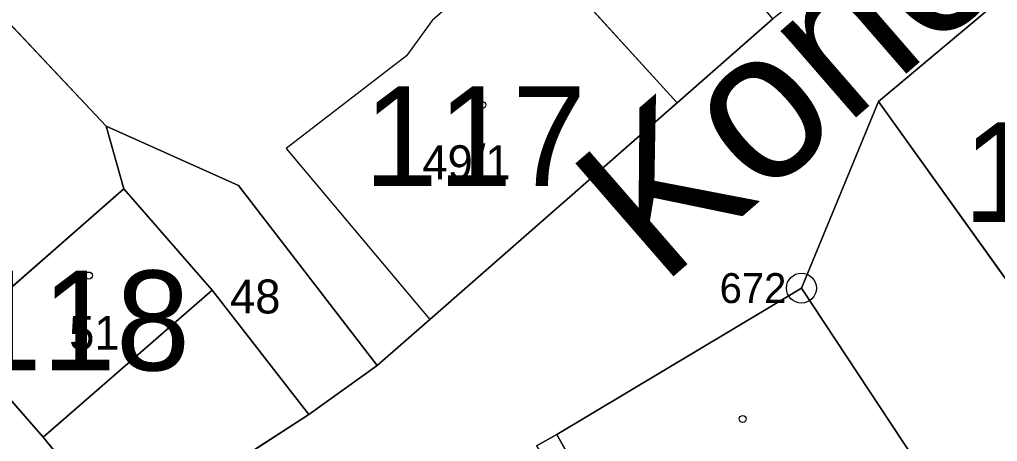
# Model space of a CAD drawing. Extents: x -689422 to -685210, y -987725 to -982160.
# Drawn here: x -687241 to -687191.94, y -985646.16 to -985625.01 of the extents above; entities that cross this region are included whole.
import ezdxf

# ---------------------------------------------------------------- set-up
doc = ezdxf.new("R2010")
doc.units = 0
for name, color, linetype in [('KN_Budovy', 7, 'Continuous'), ('KN_Budovy_cisla_domovni', 7, 'Continuous'), ('KN_Hranice_parcel', 7, 'Continuous'), ('KN_Hranice_parcel_vnitrni_kresba', 7, 'Continuous'), ('KN_Parcelni cisla', 7, 'Continuous'), ('KN_Polygon parcely', 7, 'Continuous'), ('KN_Popisy_pomistni nazvy nazvy ulic', 7, 'Continuous'), ('KN_POZEMKY_OSTATNI PLOCHA', 7, 'Continuous'), ('KN_POZEMKY_ZAHRADA', 7, 'Continuous'), ('KN_POZEMKY_ZASTAVENA PLOCHA', 7, 'Continuous'), ('KN_VYUZITI_17_ostatni plocha_ostatni komunikace', 7, 'Continuous'), ('KN_Značky bodu BP', 7, 'Continuous'), ('KN_Značky budov', 7, 'Continuous')]:
    doc.layers.add(name, color=color, linetype=linetype)

msp = doc.modelspace()

# ---------------------------------------------------------------- linework, layer by layer
at = {"layer": 'KN_Budovy'}
for points in [[(-687217.8, -985618.1), (-687215.55, -985620.91), (-687208, -985629.19), (-687203.21, -985624.97), (-687211.72, -985614.85), (-687214.05, -985616.81), (-687214.98, -985615.7)], [(-687220.41, -985640.05), (-687208, -985629.19), (-687215.55, -985620.91), (-687220.3, -985625.05), (-687221.58, -985626.82), (-687227.63, -985631.48)], [(-687197.9, -985629.12), (-687189.7, -985640.55), (-687179.79, -985632.08), (-687180.86, -985630.7), (-687182.81, -985628.32), (-687185.82, -985630.65), (-687191.84, -985624.02)], [(-687255.71, -985630.88), (-687256.33, -985631.42), (-687252.83, -985635.52), (-687253.15, -985635.8), (-687251.56, -985637.66), (-687253.74, -985639.41), (-687242.3, -985652.84), (-687237.37, -985648.92), (-687239.82, -985645.94), (-687244.23, -985640.89), (-687247.48, -985637.02), (-687248.8, -985635.44), (-687253.38, -985630.16), (-687254.03, -985629.42), (-687255.4, -985630.61)], [(-687235.76, -985633.5), (-687244.23, -985640.89), (-687239.82, -985645.94), (-687231.34, -985638.57)], [(-687202.18, -985659.38), (-687204.23, -985655.78), (-687200.79, -985653.55), (-687202.38, -985651.1), (-687196.11, -985647.03), (-687201.77, -985638.47), (-687214.04, -985645.8), (-687211.02, -985651.2), (-687211.8, -985651.68), (-687210.45, -985653.88), (-687209.67, -985653.4), (-687208.7, -985655.09), (-687205.01, -985661.23)]]:
    msp.add_lwpolyline(points, close=True, dxfattribs=at)
at = {"layer": 'KN_Hranice_parcel'}
for p, q in [((-687236.66, -985630.36), (-687243.13, -985623.48)), ((-687191.84, -985624.02), (-687197.9, -985629.12)), ((-687203.21, -985624.97), (-687208, -985629.19)), ((-687201.77, -985638.47), (-687197.9, -985629.12)), ((-687236.66, -985630.36), (-687235.76, -985633.5)), ((-687235.76, -985633.5), (-687244.23, -985640.89)), ((-687223.06, -985642.35), (-687226.48, -985644.8))]:
    msp.add_line(p, q, dxfattribs=at)
for points in [[(-687218.2, -985617.1), (-687217.8, -985618.1), (-687215.55, -985620.91), (-687208, -985629.19)], [(-687208, -985629.19), (-687220.41, -985640.05), (-687223.06, -985642.35)], [(-687197.9, -985629.12), (-687189.7, -985640.55), (-687191.14, -985641.78), (-687188.83, -985644.72)], [(-687223.06, -985642.35), (-687230.02, -985633.33), (-687236.66, -985630.36)], [(-687235.76, -985633.5), (-687231.34, -985638.57), (-687226.48, -985644.8)], [(-687215.06, -985646.37), (-687214.04, -985645.8), (-687201.77, -985638.47)], [(-687192.03, -985652.57), (-687196.11, -985647.03), (-687201.77, -985638.47)], [(-687244.23, -985640.89), (-687239.82, -985645.94), (-687237.37, -985648.92)], [(-687226.48, -985644.8), (-687231.69, -985648.17), (-687235.26, -985649.67), (-687237.37, -985648.92)]]:
    msp.add_lwpolyline(points, dxfattribs=at)
at = {"layer": 'KN_Hranice_parcel_vnitrni_kresba'}
for p, q in [((-687215.55, -985620.91), (-687220.3, -985625.05)), ((-687220.3, -985625.05), (-687221.58, -985626.82)), ((-687221.58, -985626.82), (-687227.63, -985631.48)), ((-687227.63, -985631.48), (-687220.41, -985640.05)), ((-687231.34, -985638.57), (-687239.82, -985645.94)), ((-687211.02, -985651.2), (-687214.04, -985645.8))]:
    msp.add_line(p, q, dxfattribs=at)
at = {"layer": 'KN_Polygon parcely'}
for points in [[(-687215.06, -985646.37), (-687214.04, -985645.8), (-687201.77, -985638.47), (-687197.9, -985629.12), (-687191.84, -985624.02), (-687180.27, -985612.3), (-687172.93, -985605.05), (-687170.85, -985603.3), (-687161.97, -985594.62), (-687167.36, -985588.49), (-687172.39, -985594.42), (-687172.27, -985594.52), (-687176.6, -985599.61), (-687176.71, -985599.51), (-687184.52, -985608.72), (-687195.22, -985618.22), (-687199.57, -985622.14), (-687203.21, -985624.97), (-687208, -985629.19), (-687220.41, -985640.05), (-687223.06, -985642.35), (-687226.48, -985644.8), (-687231.69, -985648.17)], [(-687178.04, -985658.48), (-687188.83, -985644.72), (-687191.14, -985641.78), (-687189.7, -985640.55), (-687197.9, -985629.12), (-687201.77, -985638.47), (-687196.11, -985647.03)]]:
    msp.add_lwpolyline(points, dxfattribs=at)
for points in [[(-687219.59, -985604.54), (-687224.72, -985608.81), (-687221.57, -985612.19), (-687221.5, -985612.69), (-687218.2, -985617.1), (-687217.8, -985618.1), (-687215.55, -985620.91), (-687208, -985629.19), (-687203.21, -985624.97), (-687211.72, -985614.85), (-687213.29, -985610.78), (-687214.23, -985611.44)], [(-687244.23, -985640.89), (-687235.76, -985633.5), (-687236.66, -985630.36), (-687243.13, -985623.48), (-687248.46, -985617.77), (-687248.16, -985617.52), (-687248.44, -985617.2), (-687251.75, -985619.55), (-687255.38, -985623.68), (-687257.99, -985625.82), (-687254.03, -985629.42), (-687253.38, -985630.16), (-687248.81, -985626.18), (-687242.86, -985633.1), (-687247.48, -985637.02)], [(-687235.89, -985616.93), (-687243.13, -985623.48), (-687236.66, -985630.36), (-687230.02, -985633.33), (-687223.06, -985642.35), (-687220.41, -985640.05), (-687208, -985629.19), (-687215.55, -985620.91), (-687217.8, -985618.1), (-687218.2, -985617.1), (-687222.18, -985620.34), (-687221.91, -985620.7), (-687226.36, -985624.05), (-687229.9, -985619.16), (-687232.26, -985620.97)], [(-687189.7, -985640.55), (-687191.14, -985641.78), (-687188.83, -985644.72), (-687177.23, -985637.8), (-687177.51, -985630.13), (-687179.79, -985632.08), (-687180.86, -985630.7), (-687182.81, -985628.32), (-687185.82, -985630.65), (-687191.84, -985624.02), (-687197.9, -985629.12)], [(-687253.74, -985639.41), (-687255.56, -985641.01), (-687244.12, -985654.26), (-687242.3, -985652.84), (-687237.37, -985648.92), (-687239.82, -985645.94), (-687244.23, -985640.89), (-687247.48, -985637.02), (-687248.8, -985635.44), (-687253.38, -985630.16), (-687254.03, -985629.42), (-687255.4, -985630.61), (-687255.85, -985630.09), (-687256.16, -985630.36), (-687255.71, -985630.88), (-687256.33, -985631.42), (-687252.83, -985635.52), (-687253.15, -985635.8), (-687251.56, -985637.66)], [(-687235.76, -985633.5), (-687231.34, -985638.57), (-687226.48, -985644.8), (-687223.06, -985642.35), (-687230.02, -985633.33), (-687236.66, -985630.36)], [(-687237.37, -985648.92), (-687235.26, -985649.67), (-687231.69, -985648.17), (-687226.48, -985644.8), (-687231.34, -985638.57), (-687235.76, -985633.5), (-687244.23, -985640.89), (-687239.82, -985645.94)], [(-687196.11, -985647.03), (-687201.77, -985638.47), (-687214.04, -985645.8), (-687215.06, -985646.37), (-687211.8, -985651.68), (-687210.45, -985653.88), (-687209.45, -985655.51), (-687208.7, -985655.09), (-687205.01, -985661.23), (-687202.18, -985659.38), (-687192.03, -985652.57)]]:
    msp.add_lwpolyline(points, close=True, dxfattribs=at)
at = {"layer": 'KN_POZEMKY_OSTATNI PLOCHA'}
for p, q in [((-687191.84, -985624.02), (-687197.9, -985629.12)), ((-687208, -985629.19), (-687203.21, -985624.97)), ((-687220.41, -985640.05), (-687208, -985629.19)), ((-687197.9, -985629.12), (-687201.77, -985638.47)), ((-687201.77, -985638.47), (-687197.9, -985629.12)), ((-687197.9, -985629.12), (-687189.7, -985640.55)), ((-687235.76, -985633.5), (-687236.66, -985630.36)), ((-687236.66, -985630.36), (-687230.02, -985633.33)), ((-687230.02, -985633.33), (-687223.06, -985642.35)), ((-687231.34, -985638.57), (-687235.76, -985633.5)), ((-687226.48, -985644.8), (-687231.34, -985638.57)), ((-687201.77, -985638.47), (-687214.04, -985645.8)), ((-687196.11, -985647.03), (-687201.77, -985638.47)), ((-687223.06, -985642.35), (-687220.41, -985640.05)), ((-687223.06, -985642.35), (-687226.48, -985644.8)), ((-687226.48, -985644.8), (-687223.06, -985642.35)), ((-687231.69, -985648.17), (-687226.48, -985644.8)), ((-687214.04, -985645.8), (-687215.06, -985646.37))]:
    msp.add_line(p, q, dxfattribs=at)
at = {"layer": 'KN_POZEMKY_ZAHRADA'}
for p, q in [((-687243.13, -985623.48), (-687236.66, -985630.36)), ((-687236.66, -985630.36), (-687235.76, -985633.5)), ((-687235.76, -985633.5), (-687244.23, -985640.89))]:
    msp.add_line(p, q, dxfattribs=at)
at = {"layer": 'KN_POZEMKY_ZASTAVENA PLOCHA'}
for p, q in [((-687215.55, -985620.91), (-687208, -985629.19)), ((-687208, -985629.19), (-687215.55, -985620.91)), ((-687236.66, -985630.36), (-687243.13, -985623.48)), ((-687197.9, -985629.12), (-687191.84, -985624.02)), ((-687203.21, -985624.97), (-687208, -985629.19)), ((-687208, -985629.19), (-687220.41, -985640.05)), ((-687189.7, -985640.55), (-687197.9, -985629.12)), ((-687230.02, -985633.33), (-687236.66, -985630.36)), ((-687223.06, -985642.35), (-687230.02, -985633.33)), ((-687244.23, -985640.89), (-687235.76, -985633.5)), ((-687235.76, -985633.5), (-687231.34, -985638.57)), ((-687231.34, -985638.57), (-687226.48, -985644.8)), ((-687214.04, -985645.8), (-687201.77, -985638.47)), ((-687201.77, -985638.47), (-687196.11, -985647.03)), ((-687220.41, -985640.05), (-687223.06, -985642.35)), ((-687244.23, -985640.89), (-687239.82, -985645.94)), ((-687239.82, -985645.94), (-687244.23, -985640.89)), ((-687226.48, -985644.8), (-687231.69, -985648.17)), ((-687239.82, -985645.94), (-687237.37, -985648.92)), ((-687237.37, -985648.92), (-687239.82, -985645.94)), ((-687215.06, -985646.37), (-687214.04, -985645.8))]:
    msp.add_line(p, q, dxfattribs=at)
at = {"layer": 'KN_VYUZITI_17_ostatni plocha_ostatni komunikace'}
for p, q in [((-687191.84, -985624.02), (-687197.9, -985629.12)), ((-687208, -985629.19), (-687203.21, -985624.97)), ((-687220.41, -985640.05), (-687208, -985629.19)), ((-687197.9, -985629.12), (-687201.77, -985638.47)), ((-687201.77, -985638.47), (-687197.9, -985629.12)), ((-687197.9, -985629.12), (-687189.7, -985640.55)), ((-687235.76, -985633.5), (-687236.66, -985630.36)), ((-687236.66, -985630.36), (-687230.02, -985633.33)), ((-687230.02, -985633.33), (-687223.06, -985642.35)), ((-687231.34, -985638.57), (-687235.76, -985633.5)), ((-687226.48, -985644.8), (-687231.34, -985638.57)), ((-687201.77, -985638.47), (-687214.04, -985645.8)), ((-687196.11, -985647.03), (-687201.77, -985638.47)), ((-687223.06, -985642.35), (-687220.41, -985640.05)), ((-687223.06, -985642.35), (-687226.48, -985644.8)), ((-687226.48, -985644.8), (-687223.06, -985642.35)), ((-687231.69, -985648.17), (-687226.48, -985644.8)), ((-687214.04, -985645.8), (-687215.06, -985646.37))]:
    msp.add_line(p, q, dxfattribs=at)
at = {"layer": 'KN_Značky bodu BP'}
for radius in [0.75, 0.03]:
    msp.add_circle((-687201.77, -985638.47), radius, dxfattribs=at)
at = {"layer": 'KN_Značky budov'}
for centre in [(-687217.787, -985629.289), (-687237.517, -985637.839), (-687204.717, -985645.029)]:
    msp.add_circle(centre, 0.175, dxfattribs=at)

# ---------------------------------------------------------------- texts
at = {"layer": 'KN_Budovy_cisla_domovni'}
for s, p in [('117', (-687223.728, -985633.354)), ('164', (-687193.655, -985635.159)), ('118', (-687243.601, -985642.594))]:
    msp.add_text(s, height=5, dxfattribs=at).set_placement(p)
at = {"layer": 'KN_Parcelni cisla'}
for s, p in [('49/1', (-687220.789, -985633.01)), ('48', (-687230.44, -985639.74)), ('51', (-687238.51, -985641.56))]:
    msp.add_text(s, height=1.7, dxfattribs=at).set_placement(p)
at = {"layer": 'KN_Popisy_pomistni nazvy nazvy ulic'}
msp.add_text('Koněvova', height=7.5, rotation=41, dxfattribs=at).set_placement((-687208.812, -985638.421))
at = {"layer": 'KN_Značky bodu BP'}
msp.add_text('672', height=1.5, dxfattribs=at).set_placement((-687205.873, -985639.22))

doc.saveas('drawing.dxf')
